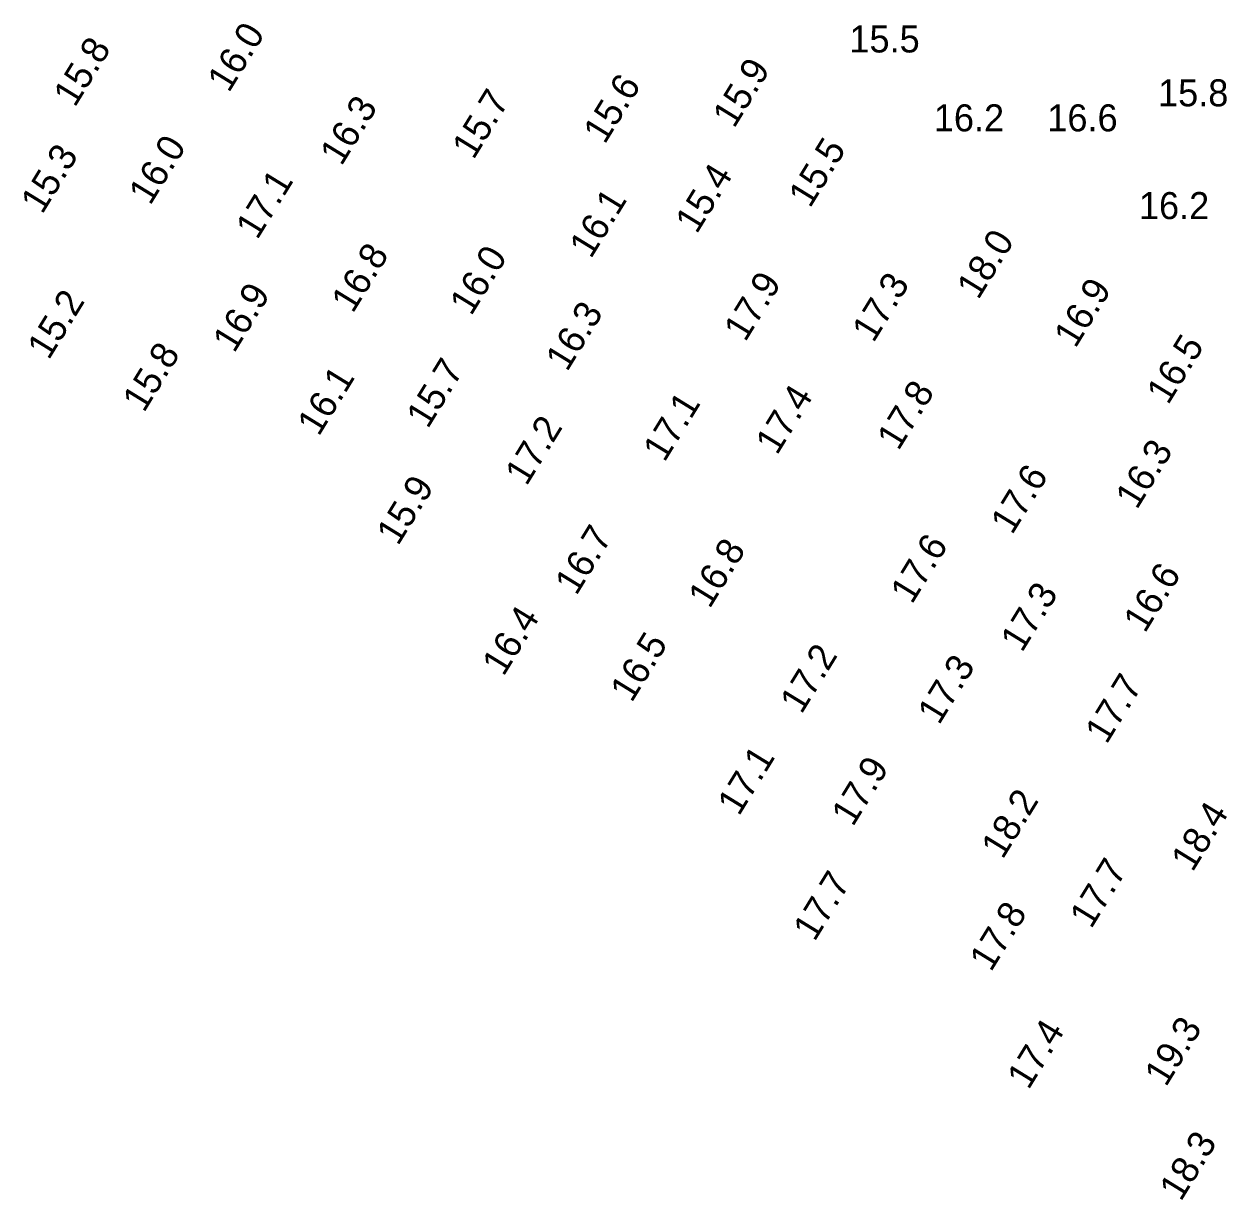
# Model space of a CAD drawing. Extents: x 1023796 to 1112670, y 656573 to 837340.
# Drawn here: x 1101473 to 1101695.6, y 687131.9 to 687349.5 of the extents above; entities that cross this region are included whole.
import ezdxf

# ---------------------------------------------------------------- set-up
doc = ezdxf.new("R2010")
doc.units = 0
doc.layers.add('V-TOPO-SOUN', color=7, linetype='Continuous')

msp = doc.modelspace()

# ---------------------------------------------------------------- texts
at = {"layer": 'V-TOPO-SOUN'}
for s, p in [('16.0 ', (1101510.92, 687336.68)), ('15.8 ', (1101482.42, 687333.97)), ('15.9 ', (1101604.43, 687330.09)), ('15.6 ', (1101580.49, 687327.14)), ('15.7 ', (1101556.2, 687324.29)), ('16.3 ', (1101531.76, 687323.11)), ('16.0 ', (1101496.36, 687315.82)), ('15.5 ', (1101618.47, 687315.32)), ('15.3 ', (1101476.38, 687314.18)), ('15.4 ', (1101597.51, 687310.54)), ('17.1 ', (1101516.18, 687309.46)), ('16.1 ', (1101577.92, 687305.95)), ('18.0 ', (1101649.61, 687298.36)), ('16.8 ', (1101533.86, 687295.84)), ('16.0 ', (1101555.77, 687295.38)), ('17.9 ', (1101606.5, 687290.56)), ('17.3 ', (1101630.22, 687290.4)), ('16.9 ', (1101511.91, 687288.49)), ('16.9 ', (1101667.59, 687289.38)), ('15.2 ', (1101477.59, 687287.21)), ('16.3 ', (1101573.52, 687285.05)), ('16.5 ', (1101684.74, 687278.9)), ('15.8 ', (1101495.21, 687277.47)), ('15.7 ', (1101547.74, 687274.48)), ('16.1 ', (1101527.56, 687273.08)), ('17.8 ', (1101634.84, 687270.42)), ('17.4 ', (1101612.37, 687269.6)), ('17.1 ', (1101591.54, 687268.29)), ('17.2 ', (1101566.01, 687263.89)), ('16.3 ', (1101678.97, 687259.52)), ('17.6 ', (1101655.88, 687254.86)), ('15.9 ', (1101542.23, 687252.83)), ('16.7 ', (1101575.23, 687243.61)), ('16.8 ', (1101599.9, 687241.18)), ('17.6 ', (1101637.34, 687242)), ('16.6 ', (1101680.45, 687236.65)), ('17.3 ', (1101657.71, 687233.08)), ('16.4 ', (1101561.75, 687228.65)), ('16.5 ', (1101585.47, 687223.79)), ('17.2 ', (1101616.9, 687221.66)), ('17.3 ', (1101642.36, 687219.66)), ('17.7 ', (1101673.36, 687216.09)), ('17.1 ', (1101605.32, 687202.8)), ('17.9 ', (1101626.41, 687200.83)), ('18.2 ', (1101654.13, 687194.79)), ('18.4 ', (1101689.27, 687192.43)), ('17.7 ', (1101670.51, 687181.93)), ('17.7 ', (1101619.32, 687179.57)), ('17.8 ', (1101651.97, 687173.96)), ('19.3 ', (1101684.35, 687152.67)), ('17.4 ', (1101658.92, 687152.14)), ('18.3 ', (1101687.11, 687131.47))]:
    msp.add_text(s, height=5, rotation=58.4285, dxfattribs=at).set_placement(p)
for s, p in [('15.5 ', (1101625.77, 687344.28)), ('15.8 ', (1101682.89, 687334.31)), ('16.2 ', (1101641.39, 687329.68)), ('16.6 ', (1101662.4, 687329.68)), ('16.2 ', (1101679.35, 687313.44))]:
    msp.add_text(s, height=5, dxfattribs=at).set_placement(p)

doc.saveas('drawing.dxf')
